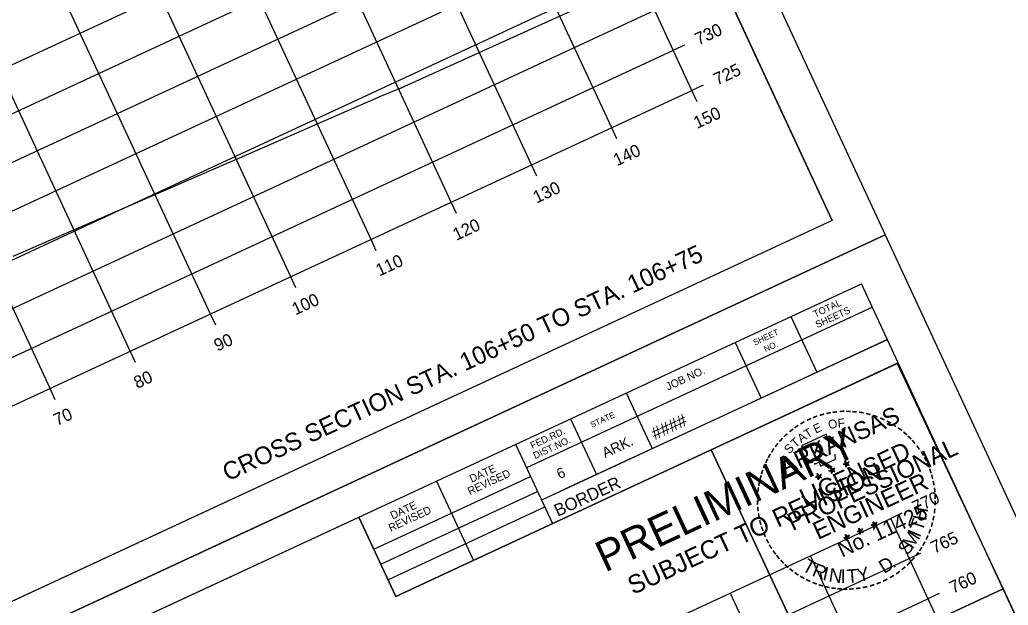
# Model space of a CAD drawing. Extents: x 1354696 to 1366163, y 660729 to 670380.
# Drawn here: x 1355349.6 to 1355461.4, y 664390.9 to 664457.1 of the extents above; entities that cross this region are included whole.
import ezdxf

# ---------------------------------------------------------------- set-up
doc = ezdxf.new("R2010")
doc.units = 0
for name, color, linetype in [('R_Axis', 7, 'Continuous'), ('R_Axis Annot', 7, 'Continuous'), ('R_Border', 7, 'Continuous'), ('R_Border PE', 7, 'Continuous'), ('R_Border Prem', 7, 'Continuous'), ('R_Draft', 7, 'Continuous'), ('R_Exist Surface', 7, 'Continuous'), ('R_Grid', 7, 'Continuous'), ('R_No Plot', 7, 'Continuous')]:
    doc.layers.add(name, color=color, linetype=linetype)

msp = doc.modelspace()

# ---------------------------------------------------------------- linework, layer by layer
at = {"layer": 'R_Axis'}
for p, q in [((1355425.6, 664449.1), (1355404.55, 664494.45)), ((1355424.77, 664454.22), (1355423.5, 664453.64)), ((1355153.5, 664322.77), (1355425.6, 664449.1)), ((1355426.87, 664449.69), (1355425.6, 664449.1)), ((1355426.19, 664447.83), (1355425.6, 664449.1)), ((1355417.12, 664443.62), (1355416.53, 664444.89)), ((1355408.05, 664439.41), (1355407.46, 664440.68)), ((1355398.98, 664435.2), (1355398.39, 664436.47)), ((1355389.91, 664430.99), (1355389.32, 664432.26)), ((1355380.84, 664426.78), (1355380.25, 664428.05)), ((1355371.77, 664422.56), (1355371.18, 664423.83)), ((1355362.7, 664418.35), (1355362.11, 664419.62)), ((1355353.63, 664414.14), (1355353.04, 664415.41)), ((1355449.34, 664401.31), (1355448.07, 664400.72)), ((1355467.02, 664359.91), (1355448.07, 664400.72)), ((1355451.44, 664396.78), (1355450.17, 664396.19)), ((1355453.55, 664392.24), (1355452.28, 664391.65))]:
    msp.add_line(p, q, dxfattribs=at)
at = {"layer": 'R_Border'}
for p, q in [((1355441.45, 664434.4), (1355354.93, 664620.76)), ((1355441.45, 664434.4), (1355154.67, 664301.26)), ((1355157.98, 664294.12), (1355444.76, 664427.26)), ((1355531.28, 664240.9), (1355444.76, 664427.26)), ((1355446, 664424.59), (1355406.91, 664406.44)), ((1355445.99, 664424.61), (1355445.99, 664424.61)), ((1355436.78, 664423.55), (1355439.7, 664417.26)), ((1355447.69, 664420.96), (1355408.59, 664402.81)), ((1355411.28, 664404.06), (1355447.69, 664420.96)), ((1355430.49, 664420.63), (1355433.41, 664414.34)), ((1355448.92, 664418.3), (1355392.11, 664391.92)), ((1355418.17, 664414.91), (1355421.09, 664408.62)), ((1355411.88, 664411.99), (1355414.8, 664405.7)), ((1355405.67, 664409.11), (1355409.83, 664400.15)), ((1355389.64, 664397.24), (1355407.36, 664405.46)), ((1355400.89, 664396), (1355396.73, 664404.96)), ((1355390.42, 664395.55), (1355408.15, 664403.78)), ((1355391.24, 664393.79), (1355408.96, 664402.02)), ((1355392.11, 664391.92), (1355387.95, 664400.88))]:
    msp.add_line(p, q, dxfattribs=at)
at = {"layer": 'R_Border PE'}
for p, q in [((1355441.44, 664406.16), (1355441.29, 664406.49)), ((1355441.29, 664406.49), (1355441.44, 664406.29)), ((1355441.29, 664406.49), (1355441.36, 664406.25)), ((1355441.71, 664406.41), (1355441.44, 664406.16)), ((1355441.71, 664406.41), (1355441.47, 664406.24)), ((1355441.71, 664406.41), (1355441.57, 664406.23)), ((1355442.68, 664406.85), (1355442.93, 664406.91)), ((1355442.68, 664406.85), (1355443.05, 664406.89)), ((1355442.68, 664406.85), (1355442.95, 664406.84)), ((1355443.05, 664406.89), (1355442.89, 664407.23)), ((1355442.89, 664407.23), (1355443.04, 664407.02)), ((1355442.89, 664407.23), (1355442.96, 664406.98)), ((1355442.98, 664406.53), (1355443.05, 664406.89)), ((1355442.98, 664406.53), (1355443.08, 664406.82)), ((1355442.98, 664406.53), (1355442.99, 664406.81)), ((1355443.32, 664407.14), (1355443.05, 664406.89)), ((1355443.37, 664406.72), (1355443.05, 664406.89)), ((1355443.32, 664407.14), (1355443.08, 664406.98)), ((1355443.37, 664406.72), (1355443.08, 664406.82)), ((1355443.37, 664406.72), (1355443.12, 664406.92)), ((1355443.32, 664407.14), (1355443.17, 664406.96)), ((1355439.56, 664405.41), (1355439.81, 664405.48)), ((1355439.56, 664405.41), (1355439.93, 664405.46)), ((1355439.56, 664405.41), (1355439.83, 664405.4)), ((1355439.93, 664405.46), (1355439.77, 664405.79)), ((1355439.77, 664405.79), (1355439.92, 664405.58)), ((1355439.77, 664405.79), (1355439.84, 664405.54)), ((1355439.86, 664405.1), (1355439.93, 664405.46)), ((1355439.86, 664405.1), (1355439.96, 664405.39)), ((1355439.86, 664405.1), (1355439.87, 664405.37)), ((1355440.2, 664405.71), (1355439.93, 664405.46)), ((1355440.25, 664405.28), (1355439.93, 664405.46)), ((1355440.2, 664405.71), (1355439.96, 664405.54)), ((1355440.25, 664405.28), (1355439.96, 664405.38)), ((1355440.25, 664405.28), (1355440, 664405.49)), ((1355440.2, 664405.71), (1355440.05, 664405.53)), ((1355441.08, 664406.12), (1355441.33, 664406.18)), ((1355441.08, 664406.12), (1355441.44, 664406.16)), ((1355441.08, 664406.12), (1355441.35, 664406.11)), ((1355441.37, 664405.8), (1355441.44, 664406.16)), ((1355441.37, 664405.8), (1355441.47, 664406.09)), ((1355441.37, 664405.8), (1355441.38, 664406.08)), ((1355441.76, 664405.98), (1355441.44, 664406.16)), ((1355441.76, 664405.98), (1355441.48, 664406.09)), ((1355441.76, 664405.98), (1355441.51, 664406.19)), ((1355444.63, 664399.29), (1355444.47, 664399.62)), ((1355444.47, 664399.62), (1355444.62, 664399.42)), ((1355444.47, 664399.62), (1355444.54, 664399.38)), ((1355444.89, 664399.54), (1355444.63, 664399.29)), ((1355444.89, 664399.54), (1355444.66, 664399.37)), ((1355444.89, 664399.54), (1355444.75, 664399.36)), ((1355445.87, 664399.98), (1355446.12, 664400.05)), ((1355445.87, 664399.98), (1355446.23, 664400.03)), ((1355445.87, 664399.98), (1355446.14, 664399.97)), ((1355446.23, 664400.03), (1355446.08, 664400.36)), ((1355446.08, 664400.36), (1355446.23, 664400.15)), ((1355446.08, 664400.36), (1355446.15, 664400.11)), ((1355446.16, 664399.67), (1355446.23, 664400.03)), ((1355446.16, 664399.67), (1355446.27, 664399.95)), ((1355446.16, 664399.67), (1355446.17, 664399.94)), ((1355446.5, 664400.27), (1355446.23, 664400.03)), ((1355446.55, 664399.85), (1355446.23, 664400.03)), ((1355446.5, 664400.27), (1355446.26, 664400.11)), ((1355446.55, 664399.85), (1355446.27, 664399.95)), ((1355446.55, 664399.85), (1355446.31, 664400.05)), ((1355446.5, 664400.27), (1355446.36, 664400.1)), ((1355442.75, 664398.54), (1355443, 664398.61)), ((1355442.75, 664398.54), (1355443.11, 664398.59)), ((1355442.75, 664398.54), (1355443.02, 664398.53)), ((1355443.11, 664398.59), (1355442.96, 664398.92)), ((1355442.96, 664398.92), (1355443.11, 664398.71)), ((1355442.96, 664398.92), (1355443.03, 664398.67)), ((1355443.04, 664398.23), (1355443.11, 664398.59)), ((1355443.04, 664398.23), (1355443.14, 664398.52)), ((1355443.04, 664398.23), (1355443.05, 664398.5)), ((1355443.38, 664398.84), (1355443.11, 664398.59)), ((1355443.43, 664398.41), (1355443.11, 664398.59)), ((1355443.38, 664398.84), (1355443.14, 664398.67)), ((1355443.43, 664398.41), (1355443.15, 664398.51)), ((1355443.43, 664398.41), (1355443.18, 664398.62)), ((1355443.38, 664398.84), (1355443.24, 664398.66)), ((1355444.26, 664399.25), (1355444.51, 664399.31)), ((1355444.26, 664399.25), (1355444.63, 664399.29)), ((1355444.26, 664399.25), (1355444.53, 664399.23)), ((1355444.56, 664398.93), (1355444.63, 664399.29)), ((1355444.56, 664398.93), (1355444.66, 664399.22)), ((1355444.56, 664398.93), (1355444.57, 664399.21)), ((1355444.95, 664399.11), (1355444.63, 664399.29)), ((1355444.95, 664399.11), (1355444.66, 664399.22)), ((1355444.95, 664399.11), (1355444.7, 664399.32))]:
    msp.add_line(p, q, dxfattribs=at)
for points in [[(1355441.54, 664409.59), (1355441.55, 664409.91), (1355440.94, 664409.6), (1355440.79, 664410.26), (1355437.97, 664408.95)], [(1355437.97, 664408.95), (1355438.56, 664408.31)], [(1355439.44, 664406.96), (1355439.47, 664406.88), (1355439.99, 664407.1), (1355440.14, 664406.65), (1355441.84, 664407.43), (1355441.79, 664408.01)], [(1355441.29, 664406.49), (1355441.76, 664405.98), (1355441.08, 664406.12), (1355441.71, 664406.41), (1355441.37, 664405.8), (1355441.29, 664406.49)], [(1355442.89, 664407.23), (1355443.37, 664406.72), (1355442.68, 664406.85), (1355443.32, 664407.14), (1355442.98, 664406.53), (1355442.89, 664407.23)], [(1355439.77, 664405.79), (1355440.25, 664405.28), (1355439.56, 664405.41), (1355440.2, 664405.71), (1355439.86, 664405.1), (1355439.77, 664405.79)], [(1355444.47, 664399.62), (1355444.95, 664399.11), (1355444.26, 664399.25), (1355444.89, 664399.54), (1355444.56, 664398.93), (1355444.47, 664399.62)], [(1355446.08, 664400.36), (1355446.55, 664399.85), (1355445.87, 664399.98), (1355446.5, 664400.27), (1355446.16, 664399.67), (1355446.08, 664400.36)], [(1355442.96, 664398.92), (1355443.43, 664398.41), (1355442.75, 664398.54), (1355443.38, 664398.84), (1355443.04, 664398.23), (1355442.96, 664398.92)]]:
    msp.add_lwpolyline(points, dxfattribs=at)
for centre, radius in [((1355441.44, 664406.16), 0.172), ((1355441.44, 664406.16), 0.145), ((1355441.44, 664406.16), 0.116), ((1355441.44, 664406.16), 0.0991), ((1355441.44, 664406.16), 0.0747), ((1355441.44, 664406.16), 0.0495), ((1355443.05, 664406.89), 0.172), ((1355443.05, 664406.89), 0.145), ((1355443.05, 664406.89), 0.116), ((1355443.05, 664406.89), 0.0991), ((1355443.05, 664406.89), 0.0747), ((1355443.05, 664406.89), 0.0495), ((1355443.05, 664406.89), 0.0296), ((1355439.93, 664405.46), 0.172), ((1355439.93, 664405.46), 0.145), ((1355439.93, 664405.46), 0.116), ((1355439.93, 664405.46), 0.0991), ((1355439.93, 664405.46), 0.0747), ((1355439.93, 664405.46), 0.0495), ((1355439.93, 664405.46), 0.0296), ((1355441.44, 664406.16), 0.0296), ((1355446.23, 664400.03), 0.172), ((1355446.23, 664400.03), 0.145), ((1355446.23, 664400.03), 0.116), ((1355446.23, 664400.03), 0.0991), ((1355446.23, 664400.03), 0.0747), ((1355446.23, 664400.03), 0.0495), ((1355446.23, 664400.03), 0.0296), ((1355443.11, 664398.59), 0.172), ((1355443.11, 664398.59), 0.145), ((1355443.11, 664398.59), 0.116), ((1355443.11, 664398.59), 0.0991), ((1355443.11, 664398.59), 0.0747), ((1355443.11, 664398.59), 0.0495), ((1355443.11, 664398.59), 0.0296), ((1355444.63, 664399.29), 0.172), ((1355444.63, 664399.29), 0.145), ((1355444.63, 664399.29), 0.116), ((1355444.63, 664399.29), 0.0991), ((1355444.63, 664399.29), 0.0747), ((1355444.63, 664399.29), 0.0495), ((1355444.63, 664399.29), 0.0296)]:
    msp.add_circle(centre, radius, dxfattribs=at)
at = {"layer": 'R_Exist Surface'}
msp.add_lwpolyline([(1355348.86, 664430.37), (1355377.04, 664442.62), (1355390.51, 664448.48), (1355392.73, 664449.39), (1355419.77, 664461.67)], dxfattribs=at)
at = {"layer": 'R_Grid'}
for p, q in [((1355425.6, 664449.1), (1355404.55, 664494.45)), ((1355416.53, 664444.89), (1355395.48, 664490.24)), ((1355407.46, 664440.68), (1355386.41, 664486.03)), ((1355398.39, 664436.47), (1355377.34, 664481.82)), ((1355138.76, 664354.52), (1355410.87, 664480.85)), ((1355389.32, 664432.26), (1355368.27, 664477.61)), ((1355140.87, 664349.98), (1355412.97, 664476.31)), ((1355380.25, 664428.05), (1355359.2, 664473.4)), ((1355142.97, 664345.44), (1355415.08, 664471.78)), ((1355371.18, 664423.83), (1355350.13, 664469.18)), ((1355145.08, 664340.91), (1355417.18, 664467.24)), ((1355362.11, 664419.62), (1355341.06, 664464.97)), ((1355147.18, 664336.37), (1355419.29, 664462.71)), ((1355353.04, 664415.41), (1355331.99, 664460.76)), ((1355149.29, 664331.84), (1355421.39, 664458.17)), ((1355151.4, 664327.3), (1355423.5, 664453.64)), ((1355153.5, 664322.77), (1355425.6, 664449.1)), ((1355175.96, 664274.39), (1355448.07, 664400.72)), ((1355467.02, 664359.91), (1355448.07, 664400.72)), ((1355178.07, 664269.86), (1355450.17, 664396.19)), ((1355457.95, 664355.7), (1355439, 664396.51)), ((1355448.87, 664351.48), (1355429.93, 664392.3)), ((1355180.17, 664265.32), (1355452.28, 664391.65))]:
    msp.add_line(p, q, dxfattribs=at)
at = {"layer": 'R_No Plot'}
for p, q in [((1355145.09, 664292.43), (1355447.43, 664432.8)), ((1355145.1, 664292.43), (1355447.43, 664432.79))]:
    msp.add_line(p, q, dxfattribs=at)
for points in [[(1355055.25, 664485.92), (1355357.6, 664626.29), (1355447.43, 664432.79), (1355145.09, 664292.42)], [(1355280.32, 664586.12), (1355298.11, 664594.38), (1355302.27, 664585.42), (1355316.89, 664592.21), (1355337.93, 664601.97), (1355349.89, 664576.49), (1355370.94, 664586.26), (1355441.45, 664434.4), (1355154.67, 664301.26), (1355068.15, 664487.62)], [(1355145.09, 664292.42), (1355447.43, 664432.79), (1355537.27, 664239.29), (1355234.93, 664098.92)], [(1355427.76, 664408.47), (1355448.81, 664418.25), (1355460.78, 664392.76), (1355439.73, 664382.99)], [(1355370.15, 664392.62), (1355387.95, 664400.88), (1355392.11, 664391.92), (1355406.72, 664398.7), (1355427.76, 664408.47), (1355439.73, 664382.99), (1355460.78, 664392.76), (1355531.28, 664240.9), (1355244.5, 664107.76), (1355157.98, 664294.12)]]:
    msp.add_lwpolyline(points, close=True, dxfattribs=at)

# ---------------------------------------------------------------- texts
at = {"layer": 'R_Axis Annot'}
for s, p in [('730', (1355426.33, 664454.18)), ('725', (1355428.44, 664449.64)), ('150', (1355426.18, 664444.74)), ('140', (1355417.11, 664440.52)), ('130', (1355408.04, 664436.31)), ('120', (1355398.97, 664432.1)), ('110', (1355390.26, 664428.06)), ('100', (1355380.78, 664423.66)), ('90', (1355371.97, 664419.57)), ('80', (1355362.9, 664415.36)), ('70', (1355353.83, 664411.15)), ('770', (1355450.9, 664401.27)), ('765', (1355453.01, 664396.73)), ('760', (1355455.11, 664392.2))]:
    msp.add_text(s, height=1.4, rotation=24.9042, dxfattribs=at).set_placement(p)
at = {"layer": 'R_Border'}
for s, height, p in [('TOTAL', 0.782, (1355439.53, 664423.42)), ('SHEETS', 0.782, (1355439.78, 664422.23)), ('SHEET', 0.684, (1355432.71, 664420.25)), ('NO.', 0.684, (1355433.92, 664419.51)), ('JOB NO.', 0.879, (1355422.9, 664415.17)), ('STATE', 0.684, (1355414.3, 664410.95)), ('####', 1.4, (1355421.41, 664409.58)), ('FED.RD.', 0.782, (1355407.55, 664408.57)), ('DIST.NO.', 0.782, (1355407.87, 664407.42)), ('ARK.', 1.172, (1355415.77, 664407.54)), ('REVISED', 0.879, (1355400.49, 664403.35)), ('DATE', 0.879, (1355400.7, 664404.75)), ('6', 1.17, (1355410.64, 664405.15)), ('BORDER', 1.4, (1355410.43, 664400.9)), ('REVISED', 0.879, (1355391.55, 664399.2)), ('DATE', 0.879, (1355391.76, 664400.6))]:
    msp.add_text(s, height=height, rotation=24.9042, dxfattribs=at).set_placement(p)
at = {"layer": 'R_Border PE'}
for s, height, rotation, p in [('ARKANSAS', 2, 24.9042, (1355436.08, 664405.55)), ('-', 1.6, 2.7593, (1355442.23, 664412.2)), ('-', 1.6, 359.0253, (1355442.92, 664412.22)), ('-', 1.6, 25.0904, (1355438.77, 664411.21)), ('-', 1.6, 22.6472, (1355439.43, 664411.5)), ('-', 1.6, 17.0659, (1355440.13, 664411.76)), ('-', 1.6, 12.1091, (1355440.83, 664411.96)), ('O', 1, 15.3557, (1355441.14, 664410.78)), ('-', 1.6, 7.2404, (1355441.47, 664412.09)), ('F', 1, 4.9748, (1355442.11, 664410.98)), ('-', 1.6, 354.5451, (1355443.56, 664412.2)), ('-', 1.6, 350.7668, (1355444.3, 664412.15)), ('-', 1.6, 345.4339, (1355445.03, 664412.02)), ('-', 1.6, 340.4828, (1355445.78, 664411.83)), ('-', 1.6, 334.7839, (1355446.53, 664411.57)), ('-', 1.6, 331.5563, (1355447.25, 664411.24)), ('-', 1.6, 38.5343, (1355436.94, 664409.98)), ('-', 1.6, 35.1235, (1355437.48, 664410.41)), ('-', 1.6, 30.801, (1355438.1, 664410.82)), ('T', 1, 30.9269, (1355438.65, 664409.73)), ('E', 1, 25.7365, (1355439.6, 664410.3)), ('-', 1.4, 328.5795, (1355447.93, 664410.93)), ('-', 1.6, 324.5725, (1355448.48, 664410.52)), ('-', 1.6, 49.2114, (1355435.9, 664408.93)), ('-', 1.6, 44.0802, (1355436.36, 664409.44)), ('T', 1, 41.3078, (1355437.3, 664408.65)), ('A', 1, 36.1173, (1355437.95, 664409.22)), ('-', 1.6, 319.567, (1355449.03, 664410.1)), ('-', 1.6, 315.477, (1355449.51, 664409.68)), ('-', 1.6, 310.0274, (1355449.96, 664409.25)), ('-', 1.6, 58.9677, (1355435.07, 664407.79)), ('-', 1.6, 53.696, (1355435.46, 664408.38)), ('S', 1, 46.4982, (1355436.61, 664407.96)), ('PROFESSIONAL', 2, 24.9042, (1355436.97, 664399.29)), ('LICENSED', 2, 24.9042, (1355438.37, 664402.04)), ('-', 1.6, 305.4535, (1355450.46, 664408.67)), ('-', 1.6, 63.8548, (1355434.44, 664406.65)), ('-', 1.6, 61.1359, (1355434.71, 664407.19)), ('-', 1.6, 301.5003, (1355450.93, 664408.04)), ('-', 1.6, 299.2343, (1355451.29, 664407.41)), ('-', 1.6, 73.3272, (1355434.02, 664405.46)), ('-', 1.6, 67.8664, (1355434.22, 664406.09)), ('DWB', 0.01, 24.9042, (1355443.04, 664406.89)), ('-', 1.6, 294.8448, (1355451.58, 664406.85)), ('-', 1.6, 288.4214, (1355451.85, 664406.24)), ('-', 1.6, 75.5183, (1355433.86, 664404.85)), ('ENGINEER', 2, 24.9042, (1355439.85, 664398.28)), ('DWB', 0.01, 24.9042, (1355439.92, 664405.45)), ('DWB', 0.01, 24.9042, (1355441.43, 664406.15)), ('-', 1.6, 285.8995, (1355452.06, 664405.61)), ('-', 1.6, 82.9748, (1355433.65, 664403.55)), ('-', 1.6, 79.1366, (1355433.72, 664404.16)), ('-', 1.6, 280.6668, (1355452.24, 664404.95)), ('-', 1.6, 277.7723, (1355452.38, 664404.22)), ('-', 1.6, 87.7755, (1355433.62, 664402.86)), ('-', 1.6, 272.7928, (1355452.46, 664403.52)), ('-', 1.6, 92.6784, (1355433.64, 664402.2)), ('-', 1.6, 97.2986, (1355433.71, 664401.53)), ('No. 11425', 1.757, 24.9042, (1355442.57, 664396.29)), ('H', 1.54, 79.513, (1355452.06, 664400.4)), ('-', 1.6, 263.9754, (1355452.45, 664401.99)), ('-', 1.6, 269.5239, (1355452.49, 664402.84)), ('-', 1.6, 100.3651, (1355433.83, 664400.8)), ('T', 1.54, 71.5486, (1355451.65, 664399.17)), ('-', 1.6, 258.7494, (1355452.36, 664401.23)), ('-', 1.6, 106.1054, (1355434.01, 664400.1)), ('-', 1.6, 110.0905, (1355434.24, 664399.44)), ('DWB', 0.01, 24.9042, (1355446.22, 664400.02)), ('-', 1.6, 250.6695, (1355452.01, 664399.82)), ('-', 1.6, 256.1579, (1355452.21, 664400.53)), ('-', 1.6, 113.9664, (1355434.51, 664398.8)), ('-', 1.6, 119.1, (1355434.85, 664398.15)), ('DWB', 0.01, 24.9042, (1355443.1, 664398.58)), ('DWB', 0.01, 24.9042, (1355444.62, 664399.28)), ('M', 1.54, 57.5605, (1355450.54, 664397.19)), ('I', 1.54, 67.0178, (1355451.34, 664398.5)), ('-', 1.6, 245.9893, (1355451.75, 664399.14)), ('-', 1.6, 123.8521, (1355435.19, 664397.58)), ('S', 1.54, 51.8354, (1355449.95, 664396.47)), ('-', 1.6, 237.1533, (1355451.13, 664397.9)), ('-', 1.6, 240.6405, (1355451.45, 664398.48)), ('-', 1.6, 126.6191, (1355435.62, 664396.97)), ('-', 1.6, 130.362, (1355436.02, 664396.5)), ('T', 1.54, 330.9447, (1355437.94, 664394.91)), ('D', 1.54, 31.3011, (1355447.31, 664394.44)), ('-', 1.6, 229.1558, (1355450.34, 664396.8)), ('-', 1.6, 232.261, (1355450.77, 664397.35)), ('-', 1.6, 133.9916, (1355436.48, 664396.02)), ('-', 1.6, 138.9685, (1355436.96, 664395.58)), ('-', 1.6, 140.633, (1355437.5, 664395.15)), ('R', 1.54, 338.9091, (1355439.08, 664394.28)), ('I', 1.54, 346.8735, (1355440.28, 664393.81)), ('N', 1.54, 351.4044, (1355441, 664393.62)), ('T', 1.54, 4.7953, (1355443.16, 664393.4)), ('Y', 1.54, 12.7597, (1355444.45, 664393.51)), ('.', 1.54, 38.6683, (1355448.34, 664395.06)), ('-', 1.6, 220.3785, (1355449.38, 664395.79)), ('-', 1.6, 225.6226, (1355449.89, 664396.29)), ('-', 1.6, 145.3513, (1355438.07, 664394.77)), ('-', 1.6, 150.7976, (1355438.67, 664394.43)), ('I', 1.54, 0.2645, (1355442.42, 664393.42)), ('-', 1.6, 206.4959, (1355447.49, 664394.46)), ('-', 1.6, 210.7208, (1355448.19, 664394.87)), ('-', 1.6, 216.1899, (1355448.8, 664395.3)), ('-', 1.6, 155.6223, (1355439.32, 664394.13)), ('-', 1.6, 159.128, (1355440.02, 664393.85)), ('-', 1.6, 163.838, (1355440.69, 664393.65)), ('-', 1.6, 169.5505, (1355441.37, 664393.51)), ('-', 1.6, 172.9939, (1355442.03, 664393.41)), ('-', 1.6, 176.4746, (1355442.7, 664393.36)), ('-', 1.6, 179.5044, (1355443.27, 664393.36)), ('-', 1.6, 183.4654, (1355443.95, 664393.39)), ('-', 1.6, 187.7024, (1355444.66, 664393.49)), ('-', 1.6, 192.4597, (1355445.38, 664393.64)), ('-', 1.6, 198.0196, (1355446.12, 664393.87)), ('-', 1.6, 201.4224, (1355446.82, 664394.13))]:
    msp.add_text(s, height=height, rotation=rotation, dxfattribs=at).set_placement(p)
at = {"layer": 'R_Border Prem'}
for s, height, p in [('PRELIMINARY', 3.5, (1355415.77, 664394.6)), ('SUBJECT TO REVISION', 2.0751, (1355418.94, 664392.07)), ('DWB', 0.01, (1355415.67, 664396.59))]:
    msp.add_text(s, height=height, rotation=24.9042, dxfattribs=at).set_placement(p)
at = {"layer": 'R_Draft'}
msp.add_text('CROSS SECTION STA. 106+50 TO STA. 106+75', height=2, rotation=24.9042, dxfattribs=at).set_placement((1355373.12, 664404.89))

doc.saveas('drawing.dxf')
